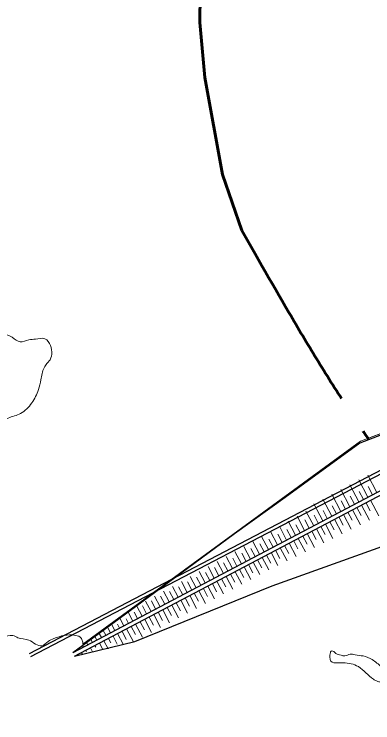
# Model space of a CAD drawing. Extents: x 553962 to 842807, y 8883888 to 9032388.
# Drawn here: x 573524 to 575726, y 8986745 to 8991098 of the extents above; entities that cross this region are included whole.
import ezdxf

# ---------------------------------------------------------------- set-up
doc = ezdxf.new("R2010")
doc.units = 0
doc.header["$LTSCALE"] = 200
doc.linetypes.add('LONG_DASH_SHORT_DASH', pattern=[9.9, 6, -1.2, 1.5, -1.2])
for name, color, linetype, lineweight in [('25', 7, 'Continuous', 13), ('63', 7, 'Continuous', 13), ('7', 7, 'Continuous', 90)]:
    doc.layers.add(name, color=color, linetype=linetype, lineweight=lineweight)

msp = doc.modelspace()

# ---------------------------------------------------------------- linework, layer by layer
at = {"layer": '25', "lineweight": 25}
for p, q in [((577877.7, 8989395.6), (573616.6, 8987168.4)), ((573625.3, 8987151.7), (577886.4, 8989378.8))]:
    msp.add_line(p, q, dxfattribs=at)
at = {"layer": '25'}
msp.add_line((578012.7, 8989366.8), (575651.3, 8988475.2), dxfattribs=at)
msp.add_lwpolyline([(573946.4, 8987228.8), (575651.3, 8988475.2), (578012.7, 8989366.8), (578009.5, 8989418.3)], dxfattribs=at)
at = {"layer": '25', "lineweight": 25}
for points in [[(578012.9, 8989352.9), (577187, 8989042.7), (576324, 8988712.7), (575950.1, 8988578.7), (575647.5, 8988463.9), (575187.8, 8988130.1), (574877.2, 8987905.3), (574268.6, 8987457.2), (573884, 8987175.6)], [(573895.3, 8987154), (574263.9, 8987244.7), (575107.4, 8987587), (575919.3, 8987877.8), (576674.3, 8988291.2), (577269.1, 8988857.9), (578024.2, 8989331.3)]]:
    msp.add_lwpolyline(points, dxfattribs=at)
at = {"layer": '25'}
for points in [[(573946.4, 8987228.8), (573942.2, 8987251.7), (573936.8, 8987263.8), (573898.8, 8987282.6), (573768.4, 8987263.3), (573732.2, 8987244.3), (573693.6, 8987217.8), (573613.9, 8987252.8), (573547, 8987267.7), (573515.4, 8987281.4), (573456.3, 8987280), (573433.3, 8987308.8), (573396.6, 8987326.3), (573352.8, 8987317.4), (573295.3, 8987380.1), (573196.2, 8987457.7), (573136.6, 8987497.8), (573112, 8987549.3), (573058.6, 8987593.1), (573066, 8987695), (573128.2, 8987739.2), (573142.9, 8987771.9), (573142.1, 8987824.7), (573143.3, 8987828.5), (573127.6, 8987875), (573074.2, 8987920.1), (573005.3, 8987906), (572963.7, 8987908.4), (572949.8, 8987918.4), (572918.1, 8987935.9), (572845, 8987947), (572768.1, 8987966.9), (572676, 8987988), (572591.5, 8988009.2), (572499.7, 8988011.4), (572436.8, 8988013.7), (572394.6, 8988063.9), (572384.2, 8988087.7), (572423.8, 8988133.1), (572476.6, 8988138.3), (572468.4, 8988187.3), (572436.4, 8988230), (572432.1, 8988263.9), (572503.4, 8988290.5), (572590.6, 8988256.8), (572705.4, 8988228.2), (572769.5, 8988232.2), (572826.8, 8988271.4), (572840.8, 8988346.8), (572828.9, 8988392.1), (572838.4, 8988434.8), (572907.7, 8988423.7), (572962.9, 8988427.7), (572999.2, 8988440.3), (573054.4, 8988445.5), (573062, 8988445.6), (573097.2, 8988446.9), (573126.2, 8988438.2), (573178.1, 8988415.7), (573242.3, 8988407.1), (573299.2, 8988471.4), (573362.5, 8988535.7), (573437.2, 8988588.7), (573487.1, 8988616.6), (573563.4, 8988645.7), (573631.6, 8988710), (573673.3, 8988791.9), (573687.5, 8988852.3), (573707.9, 8988926.5), (573725.1, 8988953), (573737.5, 8988965.6), (573746.2, 8989062.4), (573713, 8989103.8), (573653.9, 8989102.3), (573613.8, 8989097.2), (573561.1, 8989084.5), (573511.7, 8989113.2), (573458.6, 8989135.7), (573420.6, 8989157), (573288.3, 8989273.5), (573248.8, 8989308.6), (573161.3, 8989363.7), (573065.3, 8989393.6), (572971.9, 8989424.7), (572928.9, 8989440.9), (572833.3, 8989444.4), (572790.3, 8989463.1), (572725.5, 8989513.2), (572673.4, 8989559.6), (572582.4, 8989592), (572497.9, 8989611.9)], [(572497.9, 8989611.9), (572582.4, 8989592), (572673.4, 8989559.6), (572725.5, 8989513.2), (572790.3, 8989463.1), (572833.3, 8989444.4), (572928.9, 8989440.9), (572971.9, 8989424.7), (573065.3, 8989393.6), (573161.3, 8989363.7), (573248.8, 8989308.6), (573288.3, 8989273.5), (573420.6, 8989157), (573458.6, 8989135.7), (573511.7, 8989113.2), (573561.1, 8989084.5), (573613.8, 8989097.2), (573653.9, 8989102.3), (573713, 8989103.8), (573746.2, 8989062.4), (573737.5, 8988965.6), (573725.1, 8988953), (573707.9, 8988926.5), (573687.5, 8988852.3), (573673.3, 8988791.9), (573631.6, 8988710), (573563.4, 8988645.7), (573487.1, 8988616.6), (573437.2, 8988588.7), (573362.5, 8988535.7), (573299.2, 8988471.4), (573242.3, 8988407.1), (573178.1, 8988415.7), (573126.2, 8988438.2), (573097.2, 8988446.9), (573062, 8988445.6), (573054.4, 8988445.5), (572999.2, 8988440.3), (572962.9, 8988427.7), (572907.7, 8988423.7), (572838.4, 8988434.8), (572828.9, 8988392.1), (572840.8, 8988346.8), (572826.8, 8988271.4), (572769.5, 8988232.2), (572705.4, 8988228.2), (572590.6, 8988256.8), (572503.4, 8988290.5), (572432.1, 8988263.9), (572436.4, 8988230), (572468.4, 8988187.3), (572476.6, 8988138.3), (572423.8, 8988133.1), (572384.2, 8988087.7), (572394.6, 8988063.9), (572436.8, 8988013.7), (572499.7, 8988011.4)], [(576089.5, 8987971), (576123.6, 8987955.5), (576150.2, 8987939.2), (576194.7, 8987907.9), (576233.9, 8987886.7), (576274.5, 8987864.2), (576315.1, 8987831.6), (576321.8, 8987800.2), (576348.2, 8987711), (576362.5, 8987679.6), (576376.7, 8987652), (576404.7, 8987624.4), (576424, 8987594.3), (576424.2, 8987580.5), (576412.2, 8987537.7), (576415, 8987513.8), (576429.2, 8987492.5), (576462.2, 8987468.7), (576506.6, 8987436.1), (576522.5, 8987379.6), (576528, 8987345.7), (576543.6, 8987304.2), (576569.5, 8987250.2), (576592.4, 8987227.7), (576608.2, 8987177.4), (576624.9, 8987154.9), (576626.5, 8987124.7), (576623.2, 8987094.5), (576600.8, 8987079.3), (576575.8, 8987069.2), (576566.1, 8987040.3), (576544, 8987000), (576507.3, 8987015), (576482.1, 8987024.9), (576434.2, 8987034.8), (576399.9, 8987054.9), (576383.5, 8987066.1), (576371.8, 8987092.5), (576366.4, 8987115.1), (576331.4, 8987103.7), (576292.8, 8987078.4), (576301.7, 8987065.9), (576390.6, 8986999.5), (576406.3, 8986955.6), (576407.2, 8986890.2), (576407.9, 8986842.4), (576416, 8986803.5), (576418.6, 8986790.9), (576419, 8986762), (576405.3, 8986751.9), (576355.1, 8986751.7), (576312.2, 8986764.2), (576244, 8986784.1), (576211, 8986807.9), (576158.8, 8986850.5), (576117.1, 8986873), (576057.7, 8986895.4), (576005.7, 8986929.2), (575959.9, 8986965.6), (575864.6, 8987042), (575779.7, 8987090.7), (575722.5, 8987133.3), (575666.9, 8987155.8), (575619, 8987161.9), (575586.3, 8987166.9), (575555, 8987156.7), (575531.1, 8987160.4), (575499.5, 8987170.4), (575480.4, 8987185.4), (575470.4, 8987185.4), (575465.5, 8987176.6), (575463.4, 8987145.1), (575468.7, 8987123.8), (575511.6, 8987113.8), (575544.3, 8987113.9), (575593.4, 8987107.8), (575637.6, 8987090.3), (575730.5, 8987012.7), (575749.5, 8987002.6), (575767.1, 8986996.4), (575793.6, 8986989), (575811.3, 8986982.7), (575863.2, 8986956.5), (575910.3, 8986915.1), (575923.2, 8986893.8)], [(573295.3, 8987380.1), (573352.8, 8987317.4), (573396.6, 8987326.3), (573433.3, 8987308.8), (573456.3, 8987280), (573515.4, 8987281.4), (573547, 8987267.7), (573613.9, 8987252.8), (573693.6, 8987217.8), (573732.2, 8987244.3), (573768.4, 8987263.3), (573898.8, 8987282.6), (573936.8, 8987263.8), (573942.2, 8987251.7), (573946.4, 8987228.8)]]:
    msp.add_spline(points, degree=3, dxfattribs=at)
at = {"layer": '63', "lineweight": 25}
for p, q in [((578012.9, 8989352.9), (573884, 8987175.6)), ((573895.3, 8987154), (578024.2, 8989331.3))]:
    msp.add_line(p, q, dxfattribs=at)
at = {"layer": '63'}
for p, q in [((575696.2, 8988131.3), (575640.7, 8988236.7)), ((575751.7, 8988160.6), (575696.1, 8988265.9)), ((575640.7, 8988102), (575585.2, 8988207.4)), ((575724.4, 8988146.2), (575698.2, 8988195.9)), ((575529.8, 8988043.5), (575474.2, 8988148.9)), ((575585.2, 8988072.8), (575529.7, 8988178.2)), ((575668.9, 8988116.9), (575642.7, 8988166.7)), ((575737.9, 8988153.2), (575682.4, 8988124)), ((575474.3, 8988014.3), (575418.7, 8988119.6)), ((575557.9, 8988058.4), (575531.7, 8988108.2)), ((575613.4, 8988087.6), (575587.2, 8988137.4)), ((575682.4, 8988124), (575626.9, 8988094.7)), ((575671, 8988090.4), (575726.4, 8988119.6)), ((575712.6, 8988112.3), (575762.9, 8988016.9)), ((575418.8, 8987985), (575363.2, 8988090.4)), ((575502.5, 8988029.1), (575476.2, 8988078.9)), ((575571.4, 8988065.5), (575515.9, 8988036.2)), ((575560, 8988031.8), (575615.5, 8988061.1)), ((575626.9, 8988094.7), (575571.4, 8988065.5)), ((575615.5, 8988061.1), (575671, 8988090.4)), ((575628.9, 8988068.2), (575655.2, 8988018.4)), ((575657.1, 8988083.1), (575706.6, 8987989.2)), ((575684.4, 8988097.5), (575710.7, 8988047.7)), ((575307.8, 8987926.5), (575261.2, 8988014.8)), ((575363.3, 8987955.7), (575315.6, 8988046.1)), ((575391.5, 8987970.6), (575365.2, 8988020.4)), ((575447, 8987999.8), (575420.7, 8988049.6)), ((575515.9, 8988036.2), (575460.4, 8988007)), ((575504.5, 8988002.6), (575560, 8988031.8)), ((575546.1, 8988024.5), (575594, 8987933.7)), ((575573.4, 8988038.9), (575599.7, 8987989.2)), ((575601.6, 8988053.8), (575650.3, 8987961.5)), ((575252.3, 8987897.2), (575206.8, 8987983.5)), ((575336, 8987941.3), (575309.7, 8987991.1)), ((575404.9, 8987977.7), (575349.5, 8987948.4)), ((575393.5, 8987944.1), (575449, 8987973.3)), ((575460.4, 8988007), (575404.9, 8987977.7)), ((575449, 8987973.3), (575504.5, 8988002.6)), ((575462.5, 8987980.4), (575488.7, 8987930.6)), ((575490.6, 8987995.3), (575537.7, 8987906)), ((575518, 8988009.7), (575544.2, 8987959.9)), ((575196.8, 8987868), (575152.4, 8987952.2)), ((575225, 8987882.8), (575198.8, 8987932.6)), ((575280.5, 8987912.1), (575254.2, 8987961.8)), ((575349.5, 8987948.4), (575294, 8987919.2)), ((575338, 8987914.8), (575393.5, 8987944.1)), ((575379.7, 8987936.8), (575425.1, 8987850.5)), ((575407, 8987951.2), (575433.2, 8987901.4)), ((575435.2, 8987966), (575481.4, 8987878.2)), ((575085.9, 8987809.4), (575043.6, 8987889.6)), ((575141.3, 8987838.7), (575098, 8987920.9)), ((575169.5, 8987853.6), (575143.3, 8987903.3)), ((575238.5, 8987889.9), (575183, 8987860.7)), ((575227.1, 8987856.3), (575282.5, 8987885.5)), ((575294, 8987919.2), (575238.5, 8987889.9)), ((575282.5, 8987885.5), (575338, 8987914.8)), ((575296, 8987892.6), (575322.2, 8987842.9)), ((575324.2, 8987907.5), (575368.8, 8987822.8)), ((575351.5, 8987921.9), (575377.7, 8987872.1)), ((575030.4, 8987780.2), (574989.2, 8987858.3)), ((575058.6, 8987795), (575032.3, 8987844.8)), ((575114, 8987824.3), (575087.8, 8987874.1)), ((575183, 8987860.7), (575127.5, 8987831.4)), ((575171.6, 8987827), (575227.1, 8987856.3)), ((575213.2, 8987849), (575256.3, 8987767.3)), ((575240.5, 8987863.4), (575266.8, 8987813.6)), ((575268.7, 8987878.2), (575312.6, 8987795.1)), ((574919.4, 8987721.7), (574879.7, 8987796.9)), ((574974.9, 8987750.9), (574934.6, 8987827.4)), ((575003.1, 8987765.8), (574976.8, 8987815.6)), ((575072, 8987802.1), (575016.5, 8987772.9)), ((575060.6, 8987768.5), (575116.1, 8987797.8)), ((575127.5, 8987831.4), (575072, 8987802.1)), ((575116.1, 8987797.8), (575171.6, 8987827)), ((575129.5, 8987804.9), (575155.8, 8987755.1)), ((575157.7, 8987819.7), (575200, 8987739.6)), ((575185, 8987834.1), (575211.3, 8987784.3)), ((574863.9, 8987692.4), (574824.9, 8987766.4)), ((574892.1, 8987707.2), (574865.8, 8987757)), ((574947.6, 8987736.5), (574921.3, 8987786.3)), ((575016.5, 8987772.9), (574961, 8987743.6)), ((575005.1, 8987739.2), (575060.6, 8987768.5)), ((575046.7, 8987761.2), (575087.4, 8987684.1)), ((575074.1, 8987775.6), (575100.3, 8987725.8)), ((575102.2, 8987790.5), (575143.7, 8987711.9)), ((574808.4, 8987663.1), (574770, 8987735.9)), ((574836.6, 8987678), (574810.3, 8987727.8)), ((574905.5, 8987714.3), (574850.1, 8987685.1)), ((574894.1, 8987680.7), (574949.6, 8987710)), ((574961, 8987743.6), (574905.6, 8987714.3)), ((574949.6, 8987710), (575005.1, 8987739.2)), ((574963.1, 8987717.1), (574989.3, 8987667.3)), ((574991.2, 8987731.9), (575031.6, 8987655.4)), ((575018.6, 8987746.3), (575044.8, 8987696.6)), ((574697.5, 8987604.6), (574660.3, 8987675)), ((574725.6, 8987619.5), (574699.4, 8987669.2)), ((574752.9, 8987633.9), (574715.2, 8987705.4)), ((574781.1, 8987648.7), (574754.9, 8987698.5)), ((574850.1, 8987685.1), (574794.6, 8987655.8)), ((574838.6, 8987651.5), (574894.1, 8987680.7)), ((574880.3, 8987673.4), (574921, 8987596.2)), ((574907.6, 8987687.8), (574933.8, 8987638)), ((574935.8, 8987702.7), (574976.3, 8987625.8)), ((574642, 8987575.3), (574605.5, 8987644.5)), ((574670.1, 8987590.2), (574643.9, 8987640)), ((574739.1, 8987626.6), (574683.6, 8987597.3)), ((574794.6, 8987655.8), (574739.1, 8987626.6)), ((574783.2, 8987622.2), (574838.6, 8987651.5)), ((574796.6, 8987629.3), (574822.9, 8987579.5)), ((574824.8, 8987644.2), (574865.7, 8987566.6)), ((574852.1, 8987658.6), (574878.3, 8987608.8)), ((574531, 8987516.8), (574495.8, 8987583.5)), ((574559.2, 8987531.7), (574532.9, 8987581.5)), ((574586.5, 8987546.1), (574550.7, 8987614)), ((574614.6, 8987561), (574588.4, 8987610.7)), ((574683.6, 8987597.3), (574628.1, 8987568.1)), ((574672.2, 8987563.7), (574727.7, 8987592.9)), ((574713.8, 8987585.6), (574755, 8987507.5)), ((574727.7, 8987592.9), (574783.2, 8987622.2)), ((574741.1, 8987600), (574767.4, 8987550.3)), ((574769.3, 8987614.9), (574810.3, 8987537.1)), ((574475.5, 8987487.6), (574441, 8987553)), ((574503.7, 8987502.4), (574477.4, 8987552.2)), ((574572.6, 8987538.8), (574517.1, 8987509.5)), ((574628.1, 8987568.1), (574572.6, 8987538.8)), ((574616.7, 8987534.4), (574672.2, 8987563.7)), ((574630.2, 8987541.5), (574656.4, 8987491.7)), ((574658.3, 8987556.4), (574699.7, 8987477.8)), ((574685.6, 8987570.8), (574711.9, 8987521)), ((574364.5, 8987429.1), (574331.3, 8987492)), ((574392.7, 8987443.9), (574366.4, 8987493.7)), ((574420, 8987458.3), (574386.2, 8987522.5)), ((574448.2, 8987473.2), (574421.9, 8987523)), ((574517.1, 8987509.5), (574461.7, 8987480.3)), ((574505.7, 8987475.9), (574561.2, 8987505.2)), ((574547.3, 8987497.8), (574589.1, 8987418.7)), ((574561.2, 8987505.2), (574616.7, 8987534.4)), ((574574.7, 8987512.2), (574600.9, 8987462.5)), ((574602.8, 8987527.1), (574644.4, 8987448.3)), ((574309, 8987399.8), (574276.5, 8987461.5)), ((574337.2, 8987414.7), (574311, 8987464.4)), ((574406.2, 8987451), (574350.7, 8987421.8)), ((574461.6, 8987480.3), (574406.2, 8987451)), ((574450.2, 8987446.6), (574505.7, 8987475.9)), ((574463.7, 8987453.7), (574489.9, 8987404)), ((574491.9, 8987468.6), (574533.8, 8987389.1)), ((574519.2, 8987483), (574545.4, 8987433.2)), ((574253.5, 8987370.5), (574224.8, 8987425.1)), ((574281.7, 8987385.4), (574261, 8987424.7)), ((574350.7, 8987421.8), (574295.2, 8987392.5)), ((574339.2, 8987388.1), (574394.7, 8987417.4)), ((574380.9, 8987410.1), (574423.2, 8987329.9)), ((574394.7, 8987417.4), (574450.2, 8987446.6)), ((574408.2, 8987424.5), (574434.5, 8987374.7)), ((574436.4, 8987439.3), (574478.5, 8987359.5)), ((574198.1, 8987341.3), (574173.6, 8987387.6)), ((574239.7, 8987363.2), (574184.2, 8987334)), ((574226.2, 8987356.1), (574211.5, 8987384.1)), ((574295.2, 8987392.5), (574239.7, 8987363.2)), ((574283.8, 8987358.9), (574339.2, 8987388.1)), ((574297.2, 8987366), (574323.5, 8987316.2)), ((574325.4, 8987380.8), (574367.9, 8987300.3)), ((574352.7, 8987395.2), (574379, 8987345.4)), ((574115.2, 8987297.6), (574097.2, 8987331.8)), ((574142.6, 8987312), (574122.4, 8987350.2)), ((574184.2, 8987334), (574128.7, 8987304.7)), ((574170.7, 8987326.9), (574157.9, 8987351.2)), ((574172.8, 8987300.3), (574228.3, 8987329.6)), ((574214.4, 8987322.3), (574256.3, 8987242.8)), ((574228.3, 8987329.6), (574283.8, 8987358.8)), ((574241.7, 8987336.7), (574268, 8987286.9)), ((574269.9, 8987351.6), (574312.6, 8987270.7)), ((574073.2, 8987275.5), (574017.8, 8987246.2)), ((574031.6, 8987253.5), (574020.1, 8987275.3)), ((574059.8, 8987268.3), (574046.1, 8987294.3)), ((574087.1, 8987282.8), (574071.3, 8987312.7)), ((574128.7, 8987304.7), (574073.2, 8987275.5)), ((574117.3, 8987271.1), (574172.8, 8987300.3)), ((574130.8, 8987278.2), (574157, 8987228.4)), ((574158.9, 8987293), (574193.6, 8987227.4)), ((574186.2, 8987307.4), (574212.5, 8987257.7)), ((574017.7, 8987246.2), (573962.3, 8987216.9)), ((573976.1, 8987224.2), (573968.9, 8987237.8)), ((574004.3, 8987239.1), (573994.9, 8987256.8)), ((574006.3, 8987212.6), (574061.8, 8987241.8)), ((574048, 8987234.5), (574068, 8987196.5)), ((574061.8, 8987241.8), (574117.3, 8987271.1)), ((574075.3, 8987248.9), (574101.5, 8987199.1)), ((574103.5, 8987263.8), (574118.2, 8987235.8)), ((573962.2, 8987216.9), (573906.8, 8987187.7)), ((573920.6, 8987195), (573917.8, 8987200.4)), ((573948.8, 8987209.8), (573943.7, 8987219.4)), ((573950.8, 8987183.3), (574006.3, 8987212.6)), ((573964.3, 8987190.4), (573967.6, 8987184.1)), ((573992.5, 8987205.2), (574005.2, 8987181.1)), ((574019.8, 8987219.7), (574025.1, 8987209.6)), ((573893.3, 8987180.6), (573892.6, 8987182)), ((573895.3, 8987154), (573950.8, 8987183.3)), ((573908.8, 8987161.1), (573910.6, 8987157.8)), ((573937, 8987176), (573942.5, 8987165.6))]:
    msp.add_line(p, q, dxfattribs=at)
at = {"layer": '7', "linetype": 'LONG_DASH_SHORT_DASH', "lineweight": 60}
msp.add_lwpolyline([(574667.6, 8991383.4), (574663.3, 8991045.9), (574695.7, 8990709.2), (574803.7, 8990112.5), (574922.1, 8989769.7)], dxfattribs=at)
msp.add_spline([(574922.1, 8989769.7), (575604.9, 8988629.2), (575699.9, 8988488.2)], degree=3, dxfattribs=at)

doc.saveas('drawing.dxf')
